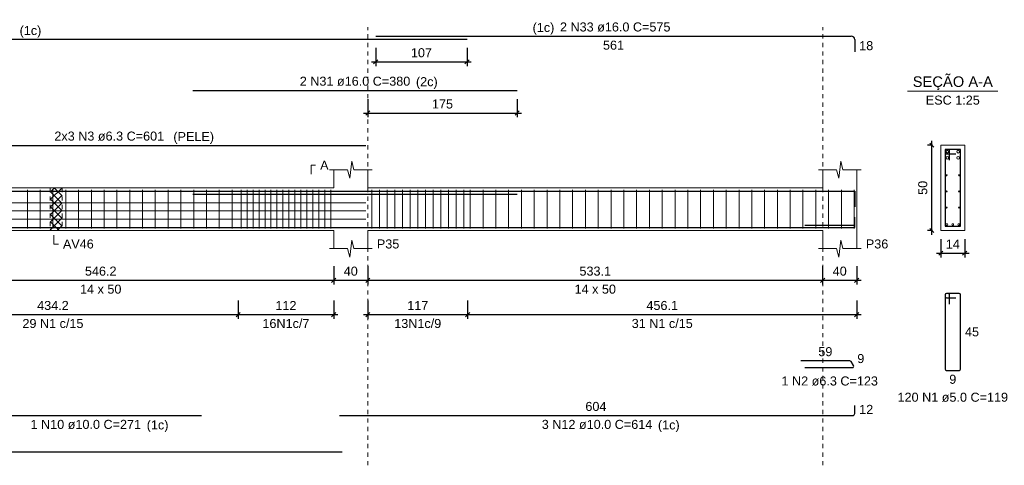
# Model space of a CAD drawing. Header units: millimetres. Extents: x 10 to 1250, y -62 to 528.
# Tile 828 of 909: x 717 to 740, y 295 to 305. Entities that reach past the tile are written whole.
import ezdxf

# ---------------------------------------------------------------- set-up
doc = ezdxf.new("R2010")
doc.units = ezdxf.units.MM
doc.header["$LTSCALE"] = 0.05
doc.linetypes.add('DOT', pattern=[6.35, 0, -6.35])
for name, color, linetype, lineweight in [('Descrição da armadura', 7, 'Continuous', 5), ('DT-Arm complementar', 5, 'Continuous', 5), ('DT-Barras na forma', 2, 'Continuous', 30), ('DT-Barras no corte', 5, 'Continuous', 5), ('DT-Barras rebatidas', 2, 'Continuous', 30), ('DT-Cotas', 9, 'Continuous', 5), ('DT-Forma', 5, 'Continuous', 5), ('DT-Hachura intersecção vigas', 9, 'Continuous', 5), ('DT-Pontilhado', 9, 'DOT', 5), ('DT-Textos', 7, 'Continuous', 5), ('Textos armaduras', 7, 'Continuous', 5)]:
    doc.layers.add(name, color=color, linetype=linetype, lineweight=lineweight)
doc.styles.add('Arial', font='arial.ttf')
doc.styles.get("Standard").update_dxf_attribs({"font": 'arial.ttf'})
doc.dimstyles.new('UM_25.000000', dxfattribs={"dimtxt": 0.18, "dimasz": 0.1, "dimexe": 0.1, "dimexo": 0.2, "dimgap": 0, "dimtad": 1, "dimtih": 1, "dimtoh": 1, "dimdec": 1, "dimlfac": 25, "dimzin": 0, "dimdsep": 46, "dimtxsty": 'Standard', "dimcen": 0.09, "dimdle": 0.1, "dimadec": 1, "dimazin": 2, "dimtfac": 1, "dimtdec": 4, "dimtofl": 0, "dimtmove": 0, "dimatfit": 3, "dimfxl": 1, "dimtolj": 1, "dimarcsym": 0})
doc.dimstyles.new('UM_50.000000', dxfattribs={"dimtxt": 0.18, "dimasz": 0.1, "dimexe": 0.1, "dimexo": 0.2, "dimgap": 0.1, "dimtad": 1, "dimdec": 1, "dimlfac": 50, "dimzin": 0, "dimdsep": 46, "dimtxsty": 'Standard', "dimblk": 'OBLIQUE', "dimcen": 0.09, "dimdle": 0.1, "dimadec": 1, "dimazin": 2, "dimtfac": 1, "dimtdec": 1, "dimtofl": 0, "dimtmove": 0, "dimatfit": 3, "dimldrblk": 'OBLIQUE', "dimfxl": 1, "dimtolj": 1, "dimarcsym": 1})

# ---------------------------------------------------------------- blocks, each defined once
blk = doc.blocks.new('_Oblique')
at = {"color": 0, "linetype": 'ByBlock', "lineweight": -2}
blk.add_line((-0.5, -0.5), (0.5, 0.5), dxfattribs=at)
blk = doc.blocks.new('*D3479')
at = {"layer": 'Defpoints', "color": 0, "transparency": 16777216}
for p in [(713.208, 299.584), (724.132, 299.584), (724.132, 299.054)]:
    blk.add_point(p, dxfattribs=at)
at = {"layer": 'DT-Cotas', "color": 0, "lineweight": -2, "transparency": 16777216}
for p, q in [((713.208, 299.384), (713.208, 298.954)), ((724.132, 299.384), (724.132, 298.954)), ((713.108, 299.054), (724.232, 299.054))]:
    blk.add_line(p, q, dxfattribs=at)
at = {"layer": 'DT-Cotas', "color": 0, "lineweight": -2, "transparency": 16777216, "xscale": 0.1, "yscale": 0.1, "zscale": 0.1, "rotation": 180}
blk.add_blockref('_Oblique', (713.208, 299.054), dxfattribs=at)
at = {"layer": 'DT-Cotas', "color": 0, "lineweight": -2, "transparency": 16777216, "xscale": 0.1, "yscale": 0.1, "zscale": 0.1}
blk.add_blockref('_Oblique', (724.132, 299.054), dxfattribs=at)
at = {"layer": 'DT-Cotas', "transparency": 16777216, "insert": (718.67, 299.266), "char_height": 0.2118, "attachment_point": 5, "rotation": 0.0057, "style": 'Arial'}
blk.add_mtext('\\A1;546.2', dxfattribs=at)
blk = doc.blocks.new('*D3480')
at = {"layer": 'Defpoints', "color": 0, "transparency": 16777216}
for p in [(724.132, 299.584), (724.932, 299.584), (724.932, 299.054)]:
    blk.add_point(p, dxfattribs=at)
at = {"layer": 'DT-Cotas', "color": 0, "lineweight": -2, "transparency": 16777216}
for p, q in [((724.132, 299.384), (724.132, 298.954)), ((724.932, 299.384), (724.932, 298.954)), ((724.032, 299.054), (725.032, 299.054))]:
    blk.add_line(p, q, dxfattribs=at)
at = {"layer": 'DT-Cotas', "color": 0, "lineweight": -2, "transparency": 16777216, "xscale": 0.1, "yscale": 0.1, "zscale": 0.1, "rotation": 180}
blk.add_blockref('_Oblique', (724.132, 299.054), dxfattribs=at)
at = {"layer": 'DT-Cotas', "color": 0, "lineweight": -2, "transparency": 16777216, "xscale": 0.1, "yscale": 0.1, "zscale": 0.1}
blk.add_blockref('_Oblique', (724.932, 299.054), dxfattribs=at)
at = {"layer": 'DT-Cotas', "transparency": 16777216, "insert": (724.532, 299.266), "char_height": 0.2118, "attachment_point": 5, "rotation": 0.0057, "style": 'Arial'}
blk.add_mtext('\\A1;40', dxfattribs=at)
blk = doc.blocks.new('*D3481')
at = {"layer": 'Defpoints', "color": 0, "transparency": 16777216}
for p in [(724.932, 299.584), (735.594, 299.584), (735.594, 299.054)]:
    blk.add_point(p, dxfattribs=at)
at = {"layer": 'DT-Cotas', "color": 0, "lineweight": -2, "transparency": 16777216}
for p, q in [((724.932, 299.384), (724.932, 298.954)), ((735.594, 299.384), (735.594, 298.954)), ((724.832, 299.054), (735.694, 299.054))]:
    blk.add_line(p, q, dxfattribs=at)
at = {"layer": 'DT-Cotas', "color": 0, "lineweight": -2, "transparency": 16777216, "xscale": 0.1, "yscale": 0.1, "zscale": 0.1, "rotation": 180}
blk.add_blockref('_Oblique', (724.932, 299.054), dxfattribs=at)
at = {"layer": 'DT-Cotas', "color": 0, "lineweight": -2, "transparency": 16777216, "xscale": 0.1, "yscale": 0.1, "zscale": 0.1}
blk.add_blockref('_Oblique', (735.594, 299.054), dxfattribs=at)
at = {"layer": 'DT-Cotas', "transparency": 16777216, "insert": (730.263, 299.266), "char_height": 0.2118, "attachment_point": 5, "rotation": 0.0057, "style": 'Arial'}
blk.add_mtext('\\A1;533.1', dxfattribs=at)
blk = doc.blocks.new('*D3482')
at = {"layer": 'Defpoints', "color": 0, "transparency": 16777216}
for p in [(735.594, 299.584), (736.394, 299.584), (736.394, 299.054)]:
    blk.add_point(p, dxfattribs=at)
at = {"layer": 'DT-Cotas', "color": 0, "lineweight": -2, "transparency": 16777216}
for p, q in [((735.594, 299.384), (735.594, 298.954)), ((736.394, 299.384), (736.394, 298.954)), ((735.494, 299.054), (736.494, 299.054))]:
    blk.add_line(p, q, dxfattribs=at)
at = {"layer": 'DT-Cotas', "color": 0, "lineweight": -2, "transparency": 16777216, "xscale": 0.1, "yscale": 0.1, "zscale": 0.1, "rotation": 180}
blk.add_blockref('_Oblique', (735.594, 299.054), dxfattribs=at)
at = {"layer": 'DT-Cotas', "color": 0, "lineweight": -2, "transparency": 16777216, "xscale": 0.1, "yscale": 0.1, "zscale": 0.1}
blk.add_blockref('_Oblique', (736.394, 299.054), dxfattribs=at)
at = {"layer": 'DT-Cotas', "transparency": 16777216, "insert": (735.994, 299.266), "char_height": 0.2118, "attachment_point": 5, "rotation": 0.0057, "style": 'Arial'}
blk.add_mtext('\\A1;40', dxfattribs=at)
blk = doc.blocks.new('*D3484')
at = {"layer": 'Defpoints', "color": 0, "transparency": 16777216}
for p in [(721.892, 298.779), (724.132, 298.779), (724.132, 298.249)]:
    blk.add_point(p, dxfattribs=at)
at = {"layer": 'DT-Cotas', "color": 0, "lineweight": -2, "transparency": 16777216}
for p, q in [((721.892, 298.579), (721.892, 298.149)), ((724.132, 298.579), (724.132, 298.149)), ((721.792, 298.249), (724.232, 298.249))]:
    blk.add_line(p, q, dxfattribs=at)
at = {"layer": 'DT-Cotas', "color": 0, "lineweight": -2, "transparency": 16777216, "xscale": 0.1, "yscale": 0.1, "zscale": 0.1, "rotation": 180}
blk.add_blockref('_Oblique', (721.892, 298.249), dxfattribs=at)
at = {"layer": 'DT-Cotas', "color": 0, "lineweight": -2, "transparency": 16777216, "xscale": 0.1, "yscale": 0.1, "zscale": 0.1}
blk.add_blockref('_Oblique', (724.132, 298.249), dxfattribs=at)
at = {"layer": 'DT-Cotas', "transparency": 16777216, "insert": (723.012, 298.461), "char_height": 0.2118, "attachment_point": 5, "rotation": 0.0057, "style": 'Arial'}
blk.add_mtext('\\A1;112', dxfattribs=at)
blk = doc.blocks.new('*D3485')
at = {"layer": 'Defpoints', "color": 0, "transparency": 16777216}
for p in [(713.208, 298.779), (721.892, 298.779), (721.892, 298.249)]:
    blk.add_point(p, dxfattribs=at)
at = {"layer": 'DT-Cotas', "color": 0, "lineweight": -2, "transparency": 16777216}
for p, q in [((713.208, 298.579), (713.208, 298.149)), ((721.892, 298.579), (721.892, 298.149)), ((713.108, 298.249), (721.992, 298.249))]:
    blk.add_line(p, q, dxfattribs=at)
at = {"layer": 'DT-Cotas', "color": 0, "lineweight": -2, "transparency": 16777216, "xscale": 0.1, "yscale": 0.1, "zscale": 0.1, "rotation": 180}
blk.add_blockref('_Oblique', (713.208, 298.249), dxfattribs=at)
at = {"layer": 'DT-Cotas', "color": 0, "lineweight": -2, "transparency": 16777216, "xscale": 0.1, "yscale": 0.1, "zscale": 0.1}
blk.add_blockref('_Oblique', (721.892, 298.249), dxfattribs=at)
at = {"layer": 'DT-Cotas', "transparency": 16777216, "insert": (717.55, 298.461), "char_height": 0.2118, "attachment_point": 5, "rotation": 0.0057, "style": 'Arial'}
blk.add_mtext('\\A1;434.2', dxfattribs=at)
blk = doc.blocks.new('*D3486')
at = {"layer": 'Defpoints', "color": 0, "transparency": 16777216}
for p in [(724.932, 298.779), (727.272, 298.779), (727.272, 298.249)]:
    blk.add_point(p, dxfattribs=at)
at = {"layer": 'DT-Cotas', "color": 0, "lineweight": -2, "transparency": 16777216}
for p, q in [((724.932, 298.579), (724.932, 298.149)), ((727.272, 298.579), (727.272, 298.149)), ((724.832, 298.249), (727.372, 298.249))]:
    blk.add_line(p, q, dxfattribs=at)
at = {"layer": 'DT-Cotas', "color": 0, "lineweight": -2, "transparency": 16777216, "xscale": 0.1, "yscale": 0.1, "zscale": 0.1, "rotation": 180}
blk.add_blockref('_Oblique', (724.932, 298.249), dxfattribs=at)
at = {"layer": 'DT-Cotas', "color": 0, "lineweight": -2, "transparency": 16777216, "xscale": 0.1, "yscale": 0.1, "zscale": 0.1}
blk.add_blockref('_Oblique', (727.272, 298.249), dxfattribs=at)
at = {"layer": 'DT-Cotas', "transparency": 16777216, "insert": (726.102, 298.461), "char_height": 0.2118, "attachment_point": 5, "rotation": 0.0057, "style": 'Arial'}
blk.add_mtext('\\A1;117', dxfattribs=at)
blk = doc.blocks.new('*D3487')
at = {"layer": 'Defpoints', "color": 0, "transparency": 16777216}
for p in [(727.272, 298.779), (736.394, 298.779), (736.394, 298.249)]:
    blk.add_point(p, dxfattribs=at)
at = {"layer": 'DT-Cotas', "color": 0, "lineweight": -2, "transparency": 16777216}
for p, q in [((727.272, 298.579), (727.272, 298.149)), ((736.394, 298.579), (736.394, 298.149)), ((727.172, 298.249), (736.494, 298.249))]:
    blk.add_line(p, q, dxfattribs=at)
at = {"layer": 'DT-Cotas', "color": 0, "lineweight": -2, "transparency": 16777216, "xscale": 0.1, "yscale": 0.1, "zscale": 0.1, "rotation": 180}
blk.add_blockref('_Oblique', (727.272, 298.249), dxfattribs=at)
at = {"layer": 'DT-Cotas', "color": 0, "lineweight": -2, "transparency": 16777216, "xscale": 0.1, "yscale": 0.1, "zscale": 0.1}
blk.add_blockref('_Oblique', (736.394, 298.249), dxfattribs=at)
at = {"layer": 'DT-Cotas', "transparency": 16777216, "insert": (731.833, 298.461), "char_height": 0.2118, "attachment_point": 5, "rotation": 0.0057, "style": 'Arial'}
blk.add_mtext('\\A1;456.1', dxfattribs=at)
blk = doc.blocks.new('*D3500')
at = {"layer": 'Defpoints', "color": 0, "transparency": 16777216}
for p in [(724.932, 303.501), (728.432, 303.501), (728.432, 302.972)]:
    blk.add_point(p, dxfattribs=at)
at = {"layer": 'DT-Cotas', "color": 0, "lineweight": -2, "transparency": 16777216}
for p, q in [((724.932, 303.301), (724.932, 302.872)), ((728.432, 303.301), (728.432, 302.872)), ((724.832, 302.972), (728.532, 302.972))]:
    blk.add_line(p, q, dxfattribs=at)
at = {"layer": 'DT-Cotas', "color": 0, "lineweight": -2, "transparency": 16777216, "xscale": 0.1, "yscale": 0.1, "zscale": 0.1, "rotation": 180}
blk.add_blockref('_Oblique', (724.932, 302.972), dxfattribs=at)
at = {"layer": 'DT-Cotas', "color": 0, "lineweight": -2, "transparency": 16777216, "xscale": 0.1, "yscale": 0.1, "zscale": 0.1}
blk.add_blockref('_Oblique', (728.432, 302.972), dxfattribs=at)
at = {"layer": 'DT-Cotas', "transparency": 16777216, "insert": (726.682, 303.183), "char_height": 0.2118, "attachment_point": 5, "rotation": 0.0057, "style": 'Arial'}
blk.add_mtext('\\A1;175', dxfattribs=at)
blk = doc.blocks.new('*D3501')
at = {"layer": 'Defpoints', "color": 0, "transparency": 16777216}
for p in [(725.118, 304.701), (727.258, 304.701), (727.258, 304.172)]:
    blk.add_point(p, dxfattribs=at)
at = {"layer": 'DT-Cotas', "color": 0, "lineweight": -2, "transparency": 16777216}
for p, q in [((725.118, 304.501), (725.118, 304.072)), ((727.258, 304.501), (727.258, 304.072)), ((725.018, 304.172), (727.358, 304.172))]:
    blk.add_line(p, q, dxfattribs=at)
at = {"layer": 'DT-Cotas', "color": 0, "lineweight": -2, "transparency": 16777216, "xscale": 0.1, "yscale": 0.1, "zscale": 0.1, "rotation": 180}
blk.add_blockref('_Oblique', (725.118, 304.172), dxfattribs=at)
at = {"layer": 'DT-Cotas', "color": 0, "lineweight": -2, "transparency": 16777216, "xscale": 0.1, "yscale": 0.1, "zscale": 0.1}
blk.add_blockref('_Oblique', (727.258, 304.172), dxfattribs=at)
at = {"layer": 'DT-Cotas', "transparency": 16777216, "insert": (726.188, 304.384), "char_height": 0.2118, "attachment_point": 5, "rotation": 0.0057, "style": 'Arial'}
blk.add_mtext('\\A1;107', dxfattribs=at)
blk = doc.blocks.new('*D3502')
at = {"layer": 'Defpoints', "color": 0, "transparency": 16777216}
for p in [(738.153, 302.219), (738.365, 302.219), (738.365, 300.219)]:
    blk.add_point(p, dxfattribs=at)
at = {"layer": 'DT-Cotas', "color": 0, "lineweight": -2, "transparency": 16777216}
for p, q in [((738.165, 302.219), (738.053, 302.219)), ((738.153, 300.119), (738.153, 302.319)), ((738.165, 300.219), (738.053, 300.219))]:
    blk.add_line(p, q, dxfattribs=at)
at = {"layer": 'DT-Cotas', "color": 0, "lineweight": -2, "transparency": 16777216, "xscale": 0.1, "yscale": 0.1, "zscale": 0.1}
for p, rotation in [((738.153, 302.219), 90), ((738.153, 300.219), 270)]:
    blk.add_blockref('_Oblique', p, dxfattribs=dict(at, rotation=rotation))
at = {"layer": 'DT-Cotas', "transparency": 16777216, "insert": (737.941, 301.219), "char_height": 0.2118, "attachment_point": 5, "rotation": 90, "style": 'Arial'}
blk.add_mtext('\\A1;50', dxfattribs=at)
blk = doc.blocks.new('*D3503')
at = {"layer": 'Defpoints', "color": 0, "transparency": 16777216}
for p in [(738.365, 300.219), (738.925, 300.219), (738.925, 299.689)]:
    blk.add_point(p, dxfattribs=at)
at = {"layer": 'DT-Cotas', "color": 0, "lineweight": -2, "transparency": 16777216}
for p, q in [((738.365, 300.019), (738.365, 299.589)), ((738.925, 300.019), (738.925, 299.589)), ((738.265, 299.689), (739.025, 299.689))]:
    blk.add_line(p, q, dxfattribs=at)
at = {"layer": 'DT-Cotas', "color": 0, "lineweight": -2, "transparency": 16777216, "xscale": 0.1, "yscale": 0.1, "zscale": 0.1, "rotation": 180}
blk.add_blockref('_Oblique', (738.365, 299.689), dxfattribs=at)
at = {"layer": 'DT-Cotas', "color": 0, "lineweight": -2, "transparency": 16777216, "xscale": 0.1, "yscale": 0.1, "zscale": 0.1}
blk.add_blockref('_Oblique', (738.925, 299.689), dxfattribs=at)
at = {"layer": 'DT-Cotas', "transparency": 16777216, "insert": (738.645, 299.901), "char_height": 0.2118, "attachment_point": 5, "rotation": 0.0057, "style": 'Arial'}
blk.add_mtext('\\A1;14', dxfattribs=at)

msp = doc.modelspace()

# ---------------------------------------------------------------- hatches: boundary and pattern name
at = {"layer": 'DT-Hachura intersecção vigas', "linetype": 'Continuous'}
h = msp.add_hatch(dxfattribs=at)
h.set_pattern_fill('ANSI37', color=256, style=0)
h.set_pattern_definition([(45, (628.66556, 249.06624), (-0.08838835, 0.08838835), []), (135, (628.66556, 249.06624), (-0.08838835, -0.08838835), [])])
h.paths.add_polyline_path([(717.4885, 300.219), (717.7685, 300.219), (717.7685, 301.219), (717.4885, 301.219), (717.4885, 300.219)])

# ---------------------------------------------------------------- linework, layer by layer
at = {"layer": 'DT-Arm complementar'}
for p, q in [((716.9501, 300.269), (716.9501, 301.169)), ((717.2501, 300.269), (717.2501, 301.169)), ((717.5501, 300.269), (717.5501, 301.169)), ((717.8501, 300.269), (717.8501, 301.169)), ((718.1501, 300.269), (718.1501, 301.169)), ((718.4501, 300.269), (718.4501, 301.169)), ((718.7501, 300.269), (718.7501, 301.169)), ((719.0501, 300.269), (719.0501, 301.169)), ((719.3501, 300.269), (719.3501, 301.169)), ((719.6501, 300.269), (719.6501, 301.169)), ((719.9501, 300.269), (719.9501, 301.169)), ((720.2501, 300.269), (720.2501, 301.169)), ((720.5501, 300.269), (720.5501, 301.169)), ((720.8501, 300.269), (720.8501, 301.169)), ((721.1501, 300.269), (721.1501, 301.169)), ((721.4501, 300.269), (721.4501, 301.169)), ((721.7501, 300.269), (721.7501, 301.169)), ((721.9617, 300.269), (721.9617, 301.169)), ((722.1017, 300.269), (722.1017, 301.169)), ((722.2417, 300.269), (722.2417, 301.169)), ((722.3817, 300.269), (722.3817, 301.169)), ((722.5217, 300.269), (722.5217, 301.169)), ((722.6617, 300.269), (722.6617, 301.169)), ((722.8017, 300.269), (722.8017, 301.169)), ((722.9417, 300.269), (722.9417, 301.169)), ((723.0817, 300.269), (723.0817, 301.169)), ((723.2217, 300.269), (723.2217, 301.169)), ((723.3617, 300.269), (723.3617, 301.169)), ((723.5017, 300.269), (723.5017, 301.169)), ((723.6417, 300.269), (723.6417, 301.169)), ((723.7817, 300.269), (723.7817, 301.169)), ((723.9217, 300.269), (723.9217, 301.169)), ((724.0617, 300.269), (724.0617, 301.169)), ((725.0217, 300.269), (725.0217, 301.169)), ((725.2017, 300.269), (725.2017, 301.169)), ((725.3817, 300.269), (725.3817, 301.169)), ((725.5617, 300.269), (725.5617, 301.169)), ((725.7417, 300.269), (725.7417, 301.169)), ((725.9217, 300.269), (725.9217, 301.169)), ((726.1017, 300.269), (726.1017, 301.169)), ((726.2817, 300.269), (726.2817, 301.169)), ((726.4617, 300.269), (726.4617, 301.169)), ((726.6417, 300.269), (726.6417, 301.169)), ((726.8217, 300.269), (726.8217, 301.169)), ((727.0017, 300.269), (727.0017, 301.169)), ((727.1817, 300.269), (727.1817, 301.169)), ((727.3331, 300.269), (727.3331, 301.169)), ((727.6331, 300.269), (727.6331, 301.169)), ((727.9331, 300.269), (727.9331, 301.169)), ((728.2331, 300.269), (728.2331, 301.169)), ((728.5331, 300.269), (728.5331, 301.169)), ((728.8331, 300.269), (728.8331, 301.169)), ((729.1331, 300.269), (729.1331, 301.169)), ((729.4331, 300.269), (729.4331, 301.169)), ((729.7331, 300.269), (729.7331, 301.169)), ((730.0331, 300.269), (730.0331, 301.169)), ((730.3331, 300.269), (730.3331, 301.169)), ((730.6331, 300.269), (730.6331, 301.169)), ((730.9331, 300.269), (730.9331, 301.169)), ((731.2331, 300.269), (731.2331, 301.169)), ((731.5331, 300.269), (731.5331, 301.169)), ((731.8331, 300.269), (731.8331, 301.169)), ((732.1331, 300.269), (732.1331, 301.169)), ((732.4331, 300.269), (732.4331, 301.169)), ((732.7331, 300.269), (732.7331, 301.169)), ((733.0331, 300.269), (733.0331, 301.169)), ((733.3331, 300.269), (733.3331, 301.169)), ((733.6331, 300.269), (733.6331, 301.169)), ((733.9331, 300.269), (733.9331, 301.169)), ((734.2331, 300.269), (734.2331, 301.169)), ((734.5331, 300.269), (734.5331, 301.169)), ((734.8331, 300.269), (734.8331, 301.169)), ((735.1331, 300.269), (735.1331, 301.169)), ((735.4331, 300.269), (735.4331, 301.169)), ((735.7331, 300.269), (735.7331, 301.169)), ((736.0331, 300.269), (736.0331, 301.169)), ((736.3331, 300.269), (736.3331, 301.169)), ((712.8585, 300.866), (724.8817, 300.866)), ((712.8585, 300.677), (724.8817, 300.677)), ((712.8585, 300.488), (724.8817, 300.488))]:
    msp.add_line(p, q, dxfattribs=at)
at = {"layer": 'DT-Barras na forma'}
for p, q in [((738.5646, 302.119), (738.4646, 302.119)), ((738.4646, 302.119), (738.4646, 300.319)), ((738.8246, 302.119), (738.4646, 302.119)), ((738.4646, 302.119), (738.4646, 302.019)), ((738.4646, 302.019), (738.7146, 302.019)), ((738.5646, 301.869), (738.5646, 302.119)), ((738.8246, 300.319), (738.8246, 302.119)), ((736.3445, 300.3394), (735.1742, 300.3394)), ((738.4646, 300.319), (738.8246, 300.319))]:
    msp.add_line(p, q, dxfattribs=at)
for points in [[(703.2585, 301.143), (727.2585, 301.143)], [(720.8317, 301.071), (728.4317, 301.071)], [(725.1185, 301.143), (736.3445, 301.143), (736.3445, 300.775)], [(724.2646, 300.289), (736.3445, 300.289), (736.3445, 300.529)], [(703.2585, 300.289), (724.3317, 300.289)], [(715.6085, 300.289), (721.0317, 300.289)]]:
    msp.add_lwpolyline(points, dxfattribs=at)
at = {"layer": 'DT-Barras no corte'}
for centre, radius in [((738.5166, 302.067), 0.032), ((738.5166, 301.923), 0.032), ((738.7726, 302.067), 0.032), ((738.7726, 301.923), 0.032), ((738.4972, 301.513), 0.0126), ((738.792, 301.513), 0.0126), ((738.4972, 301.135), 0.0126), ((738.792, 301.135), 0.0126), ((738.4972, 300.757), 0.0126), ((738.792, 300.757), 0.0126), ((738.5046, 300.359), 0.02), ((738.6446, 300.359), 0.02), ((738.7846, 300.359), 0.02)]:
    msp.add_circle(centre, radius, dxfattribs=at)
at = {"layer": 'DT-Barras rebatidas'}
for p, q in [((703.2585, 304.7012), (727.2585, 304.7012)), ((725.1185, 304.7718), (736.2645, 304.7718)), ((736.3445, 304.6918), (736.3445, 304.4038)), ((720.8317, 303.501), (728.4317, 303.501)), ((712.8585, 302.2145), (724.8817, 302.2145)), ((738.4646, 298.7123), (738.4646, 296.9723)), ((738.4646, 298.7123), (738.4646, 298.6723)), ((738.5346, 298.7423), (738.4946, 298.7423)), ((738.7946, 298.7423), (738.4946, 298.7423)), ((738.5646, 298.4923), (738.5646, 298.7123)), ((738.8246, 296.9723), (738.8246, 298.7123)), ((738.4946, 298.6423), (738.7146, 298.6423)), ((736.2337, 297.1654), (735.0816, 297.1654)), ((736.3172, 297.0523), (736.261, 297.1497)), ((735.1742, 297.0051), (736.2899, 297.0051)), ((738.4946, 296.9423), (738.7946, 296.9423)), ((736.3445, 295.932), (736.3445, 296.122)), ((715.6085, 295.882), (721.0317, 295.882)), ((724.2646, 295.882), (736.2945, 295.882)), ((703.2585, 295.0348), (724.3317, 295.0348))]:
    msp.add_line(p, q, dxfattribs=at)
for centre, radius, start, end in [((736.2645, 304.6918), 0.08, 0, 90), ((738.4946, 298.7123), 0.03, 90, 180), ((738.4946, 298.7123), 0.03, 90, 180), ((738.5346, 298.7123), 0.03, 0, 90), ((738.7946, 298.7123), 0.03, 0, 90), ((738.4946, 298.6723), 0.03, 180, 270), ((736.2337, 297.1339), 0.0315, 30, 90), ((736.2899, 297.0366), 0.0315, 270, 30), ((738.4946, 296.9723), 0.03, 180, 270), ((738.7946, 296.9723), 0.03, 270, 0), ((736.2945, 295.932), 0.05, 270, 0)]:
    msp.add_arc(centre, radius, start, end, dxfattribs=at)
at = {"layer": 'DT-Forma'}
for p, q in [((738.9246, 302.219), (738.3646, 302.219)), ((738.3646, 302.219), (738.3646, 302.219)), ((738.3646, 302.219), (738.3646, 300.219)), ((738.9246, 300.219), (738.9246, 302.219)), ((738.9246, 302.219), (738.9246, 302.219)), ((724.5067, 301.4426), (724.5567, 301.8426)), ((724.5567, 301.8426), (724.6067, 301.6426)), ((735.9695, 301.4426), (736.0195, 301.8426)), ((736.0195, 301.8426), (736.0695, 301.6426)), ((724.0317, 301.6426), (724.4567, 301.6426)), ((724.1317, 301.219), (724.1317, 301.6426)), ((724.4567, 301.6426), (724.5067, 301.4426)), ((724.6067, 301.6426), (725.0317, 301.6426)), ((724.9317, 301.6426), (724.9317, 301.219)), ((735.4945, 301.6426), (735.9195, 301.6426)), ((735.5945, 301.219), (735.5945, 301.6426)), ((735.9195, 301.6426), (735.9695, 301.4426)), ((736.0695, 301.6426), (736.4945, 301.6426)), ((736.3945, 301.6426), (736.3945, 301.219)), ((713.2085, 301.219), (717.4885, 301.219)), ((717.4885, 301.219), (717.7685, 301.219)), ((717.7685, 301.219), (724.1317, 301.219)), ((724.9317, 301.219), (735.5945, 301.219)), ((713.2085, 300.219), (717.4885, 300.219)), ((717.4885, 300.219), (717.7685, 300.219)), ((717.7685, 300.219), (724.1317, 300.219)), ((724.1317, 300.219), (724.1317, 299.7954)), ((724.9317, 299.7954), (724.9317, 300.219)), ((724.9317, 300.219), (735.5945, 300.219)), ((735.5945, 300.219), (735.5945, 299.7954)), ((736.3945, 299.7954), (736.3945, 300.219)), ((738.3646, 300.219), (738.9246, 300.219)), ((738.3646, 300.219), (738.3646, 300.219)), ((738.9246, 300.219), (738.9246, 300.219)), ((724.5067, 299.5954), (724.5567, 299.9954)), ((724.5567, 299.9954), (724.6067, 299.7954)), ((735.9695, 299.5954), (736.0195, 299.9954)), ((736.0195, 299.9954), (736.0695, 299.7954)), ((724.0317, 299.7954), (724.4567, 299.7954)), ((724.4567, 299.7954), (724.5067, 299.5954)), ((724.6067, 299.7954), (725.0317, 299.7954)), ((735.4945, 299.7954), (735.9195, 299.7954)), ((735.9195, 299.7954), (735.9695, 299.5954)), ((736.0695, 299.7954), (736.4945, 299.7954))]:
    msp.add_line(p, q, dxfattribs=at)
at = {"layer": 'DT-Forma', "linetype": 'Continuous'}
msp.add_line((736.3945, 301.219), (736.3945, 300.219), dxfattribs=at)
at = {"layer": 'DT-Pontilhado', "ltscale": 0.2}
for p, q in [((724.9317, 294.7171), (724.9317, 304.9836)), ((735.5945, 294.7171), (735.5945, 304.9836)), ((717.4885, 301.219), (717.4885, 300.219)), ((717.7685, 301.219), (717.7685, 300.219))]:
    msp.add_line(p, q, dxfattribs=at)
at = {"layer": 'DT-Textos'}
msp.add_line((737.5856, 303.4839), (739.7036, 303.4839), dxfattribs=at)
for points in [[(723.6022, 301.5367), (723.6022, 301.7485), (723.7081, 301.7485)], [(717.5733, 300.1131), (717.5733, 299.9013), (717.6792, 299.9013)]]:
    msp.add_lwpolyline(points, dxfattribs=at)

# ---------------------------------------------------------------- texts
at = {"layer": 'Descrição da armadura', "linetype": 'Continuous', "char_height": 0.2118, "attachment_point": 8, "line_spacing_factor": 0.798, "style": 'Arial'}
for s, insert, width in [('2 N33 ø16.0 C=575', (730.7315, 304.8777), 5.194653), ('2 N31 ø16.0 C=380', (724.6317, 303.6069), 5.194653), ('2x3 N3 ø6.3 C=601', (718.8701, 302.3204), 5.161339), ('29 N1 c/15', (717.5501, 297.9316), 2.869342), ('16N1c/7', (723.0117, 297.9316), 2.209726), ('13N1c/9', (726.1017, 297.9316), 2.209726), ('31 N1 c/15', (731.8331, 297.9316), 2.869342), ('1 N2 ø6.3 C=123', (735.7593, 296.5815), 4.534748), ('120 N1 ø5.0 C=119', (738.6446, 296.201), 5.194653), ('1 N10 ø10.0 C=271', (718.3201, 295.5643), 5.194653), ('3 N12 ø10.0 C=614', (730.3045, 295.5643), 5.194653)]:
    msp.add_mtext(s, dxfattribs=dict(at, insert=insert, width=width))
at = {"layer": 'DT-Textos', "line_spacing_factor": 0.798, "style": 'Arial'}
for s, insert, char_height, width, attachment_point in [('(1c)', (716.7686, 304.7372), 0.2118, 1.009083, 7), ('(1c)', (729.3036, 304.8082), 0.2118, 1.009083, 9), ('(2c)', (726.0596, 303.5372), 0.2118, 1.009083, 7), ('SEÇÃO A-A', (738.6446, 303.5082), 0.2471, 4.254532, 8), ('ESC 1:25', (738.6446, 303.1662), 0.2118, 2.507973, 8), ('A', (723.814, 301.6426), 0.2118, 0.390816, 7), ('A', (717.7851, 299.7954), 0.2118, 0.390816, 7), ('V46', (717.9803, 299.7954), 0.2118, 1.042557, 7), ('P35', (725.1435, 299.7954), 0.2118, 1.042557, 7), ('P36', (736.6063, 299.7954), 0.2118, 1.042557, 7), ('14 x 50', (718.6701, 298.7364), 0.2118, 1.922035, 8), ('14 x 50', (730.2631, 298.7364), 0.2118, 1.922035, 8), ('(1c)', (719.7486, 295.4942), 0.2118, 1.009083, 7), ('(1c)', (731.7326, 295.4942), 0.2118, 1.009083, 7)]:
    msp.add_mtext(s, dxfattribs=dict(at, insert=insert, char_height=char_height, width=width, attachment_point=attachment_point))
at = {"layer": 'DT-Textos', "linetype": 'Continuous', "insert": (720.3726, 302.2502), "char_height": 0.2118, "width": 1.888561, "attachment_point": 7, "line_spacing_factor": 0.798, "style": 'Arial'}
msp.add_mtext('(PELE)', dxfattribs=at)
at = {"layer": 'Textos armaduras', "linetype": 'Continuous', "char_height": 0.2118, "attachment_point": 7, "line_spacing_factor": 0.798, "style": 'Arial'}
for s, insert, width in [('561', (730.444, 304.4541), 0.989858), ('18', (736.4504, 304.4419), 0.659905), ('45', (738.9305, 297.7364), 0.659905), ('59', (735.4927, 297.2713), 0.659905), ('9', (736.406, 297.1102), 0.329953), ('9', (738.5621, 296.6246), 0.329953), ('604', (730.0321, 295.9879), 0.989858), ('12', (736.4504, 295.9211), 0.659905)]:
    msp.add_mtext(s, dxfattribs=dict(at, insert=insert, width=width))

# ---------------------------------------------------------------- dimensions: what is measured, and where the dimension line sits
at = {"layer": 'DT-Cotas'}
for base, p1, p2, dimstyle, override, picture, middle in [((727.2585, 304.1717), (725.1185, 304.7012), (727.2585, 304.7012), 'UM_50.000000', {"dimtxt": 0.2118, "dimasz": 0.1, "dimexe": 0.1, "dimexo": 0.2, "dimtad": 1, "dimtih": 0, "dimtoh": 0, "dimdec": 1, "dimlfac": 50, "dimzin": 8, "dimtxsty": 'Arial', "dimblk": 'Oblique', "dimblk1": 'Oblique', "dimblk2": 'Oblique', "dimsah": 1, "dimdle": 0.1, "dimse1": 0, "dimse2": 0, "dimclrt": 256, "dimadec": 1, "dimazin": 3, "dimtmove": 2, "dimldrblk": 'Oblique'}, '*D3501', (726.1885, 304.3835)), ((728.4317, 302.9715), (724.9317, 303.501), (728.4317, 303.501), 'UM_50.000000', {"dimtxt": 0.2118, "dimasz": 0.1, "dimexe": 0.1, "dimexo": 0.2, "dimtad": 1, "dimtih": 0, "dimtoh": 0, "dimdec": 1, "dimlfac": 50, "dimzin": 8, "dimtxsty": 'Arial', "dimblk": 'Oblique', "dimblk1": 'Oblique', "dimblk2": 'Oblique', "dimsah": 1, "dimdle": 0.1, "dimse1": 0, "dimse2": 0, "dimclrt": 256, "dimadec": 1, "dimazin": 3, "dimtmove": 2, "dimldrblk": 'Oblique'}, '*D3500', (726.6817, 303.1833)), ((738.9246, 299.6895), (738.3646, 300.219), (738.9246, 300.219), 'UM_25.000000', {"dimtxt": 0.2118, "dimasz": 0.1, "dimexe": 0.1, "dimexo": 0.2, "dimtad": 1, "dimtih": 0, "dimtoh": 0, "dimdec": 1, "dimlfac": 25, "dimzin": 8, "dimtxsty": 'Arial', "dimblk": 'Oblique', "dimblk1": 'Oblique', "dimblk2": 'Oblique', "dimsah": 1, "dimdle": 0.1, "dimse1": 0, "dimse2": 0, "dimclrt": 256, "dimadec": 1, "dimazin": 3, "dimtmove": 2, "dimldrblk": 'Oblique'}, '*D3503', (738.6446, 299.9013)), ((724.1317, 299.0541), (713.2085, 299.5836), (724.1317, 299.5836), 'UM_50.000000', {"dimtxt": 0.2118, "dimasz": 0.1, "dimexe": 0.1, "dimexo": 0.2, "dimtad": 1, "dimtih": 0, "dimtoh": 0, "dimdec": 1, "dimlfac": 50, "dimzin": 8, "dimtxsty": 'Arial', "dimblk": 'Oblique', "dimblk1": 'Oblique', "dimblk2": 'Oblique', "dimsah": 1, "dimdle": 0.1, "dimse1": 0, "dimse2": 0, "dimclrt": 256, "dimadec": 1, "dimazin": 3, "dimtmove": 2, "dimldrblk": 'Oblique'}, '*D3479', (718.6701, 299.2659)), ((724.9317, 299.0541), (724.1317, 299.5836), (724.9317, 299.5836), 'UM_50.000000', {"dimtxt": 0.2118, "dimasz": 0.1, "dimexe": 0.1, "dimexo": 0.2, "dimtad": 1, "dimtih": 0, "dimtoh": 0, "dimdec": 1, "dimlfac": 50, "dimzin": 8, "dimtxsty": 'Arial', "dimblk": 'Oblique', "dimblk1": 'Oblique', "dimblk2": 'Oblique', "dimsah": 1, "dimdle": 0.1, "dimse1": 0, "dimse2": 0, "dimclrt": 256, "dimadec": 1, "dimazin": 3, "dimtmove": 2, "dimldrblk": 'Oblique'}, '*D3480', (724.5317, 299.2659)), ((735.5945, 299.0541), (724.9317, 299.5836), (735.5945, 299.5836), 'UM_50.000000', {"dimtxt": 0.2118, "dimasz": 0.1, "dimexe": 0.1, "dimexo": 0.2, "dimtad": 1, "dimtih": 0, "dimtoh": 0, "dimdec": 1, "dimlfac": 50, "dimzin": 8, "dimtxsty": 'Arial', "dimblk": 'Oblique', "dimblk1": 'Oblique', "dimblk2": 'Oblique', "dimsah": 1, "dimdle": 0.1, "dimse1": 0, "dimse2": 0, "dimclrt": 256, "dimadec": 1, "dimazin": 3, "dimtmove": 2, "dimldrblk": 'Oblique'}, '*D3481', (730.2631, 299.2659)), ((736.3945, 299.0541), (735.5945, 299.5836), (736.3945, 299.5836), 'UM_50.000000', {"dimtxt": 0.2118, "dimasz": 0.1, "dimexe": 0.1, "dimexo": 0.2, "dimtad": 1, "dimtih": 0, "dimtoh": 0, "dimdec": 1, "dimlfac": 50, "dimzin": 8, "dimtxsty": 'Arial', "dimblk": 'Oblique', "dimblk1": 'Oblique', "dimblk2": 'Oblique', "dimsah": 1, "dimdle": 0.1, "dimse1": 0, "dimse2": 0, "dimclrt": 256, "dimadec": 1, "dimazin": 3, "dimtmove": 2, "dimldrblk": 'Oblique'}, '*D3482', (735.9945, 299.2659)), ((721.8917, 298.2493), (713.2085, 298.7788), (721.8917, 298.7788), 'UM_50.000000', {"dimtxt": 0.2118, "dimasz": 0.1, "dimexe": 0.1, "dimexo": 0.2, "dimtad": 1, "dimtih": 0, "dimtoh": 0, "dimdec": 1, "dimlfac": 50, "dimzin": 8, "dimtxsty": 'Arial', "dimblk": 'Oblique', "dimblk1": 'Oblique', "dimblk2": 'Oblique', "dimsah": 1, "dimdle": 0.1, "dimse1": 0, "dimse2": 0, "dimclrt": 256, "dimadec": 1, "dimazin": 3, "dimtmove": 2, "dimldrblk": 'Oblique'}, '*D3485', (717.5501, 298.4611)), ((724.1317, 298.2493), (721.8917, 298.7788), (724.1317, 298.7788), 'UM_50.000000', {"dimtxt": 0.2118, "dimasz": 0.1, "dimexe": 0.1, "dimexo": 0.2, "dimtad": 1, "dimtih": 0, "dimtoh": 0, "dimdec": 1, "dimlfac": 50, "dimzin": 8, "dimtxsty": 'Arial', "dimblk": 'Oblique', "dimblk1": 'Oblique', "dimblk2": 'Oblique', "dimsah": 1, "dimdle": 0.1, "dimse1": 0, "dimse2": 0, "dimclrt": 256, "dimadec": 1, "dimazin": 3, "dimtmove": 2, "dimldrblk": 'Oblique'}, '*D3484', (723.0117, 298.4611)), ((727.2717, 298.2493), (724.9317, 298.7788), (727.2717, 298.7788), 'UM_50.000000', {"dimtxt": 0.2118, "dimasz": 0.1, "dimexe": 0.1, "dimexo": 0.2, "dimtad": 1, "dimtih": 0, "dimtoh": 0, "dimdec": 1, "dimlfac": 50, "dimzin": 8, "dimtxsty": 'Arial', "dimblk": 'Oblique', "dimblk1": 'Oblique', "dimblk2": 'Oblique', "dimsah": 1, "dimdle": 0.1, "dimse1": 0, "dimse2": 0, "dimclrt": 256, "dimadec": 1, "dimazin": 3, "dimtmove": 2, "dimldrblk": 'Oblique'}, '*D3486', (726.1017, 298.4611)), ((736.3945, 298.2493), (727.2717, 298.7788), (736.3945, 298.7788), 'UM_50.000000', {"dimtxt": 0.2118, "dimasz": 0.1, "dimexe": 0.1, "dimexo": 0.2, "dimtad": 1, "dimtih": 0, "dimtoh": 0, "dimdec": 1, "dimlfac": 50, "dimzin": 8, "dimtxsty": 'Arial', "dimblk": 'Oblique', "dimblk1": 'Oblique', "dimblk2": 'Oblique', "dimsah": 1, "dimdle": 0.1, "dimse1": 0, "dimse2": 0, "dimclrt": 256, "dimadec": 1, "dimazin": 3, "dimtmove": 2, "dimldrblk": 'Oblique'}, '*D3487', (731.8331, 298.4611))]:
    dim = msp.add_linear_dim(base=base, p1=p1, p2=p2, dimstyle=dimstyle, override=override, dxfattribs=at)
    dim.commit()
    dim.dimension.update_dxf_attribs({"geometry": picture, "text_midpoint": middle, "dimtype": 160, "text_rotation": 0.00573})
dim = msp.add_linear_dim(base=(738.1528, 302.219), p1=(738.3646, 300.219), p2=(738.3646, 302.219), angle=90, dimstyle='UM_25.000000', override={"dimtxt": 0.2118, "dimasz": 0.1, "dimexe": 0.1, "dimexo": 0.2, "dimtad": 1, "dimtih": 0, "dimtoh": 0, "dimdec": 1, "dimlfac": 25, "dimzin": 8, "dimtxsty": 'Arial', "dimblk": 'Oblique', "dimblk1": 'Oblique', "dimblk2": 'Oblique', "dimsah": 1, "dimdle": 0.1, "dimse1": 0, "dimse2": 0, "dimclrt": 256, "dimadec": 1, "dimazin": 3, "dimtmove": 2, "dimldrblk": 'Oblique'}, dxfattribs=at)
dim.commit()
dim.dimension.update_dxf_attribs({"geometry": '*D3502', "text_midpoint": (737.941, 301.219), "dimtype": 160, "text_rotation": 90})

doc.saveas('drawing.dxf')
